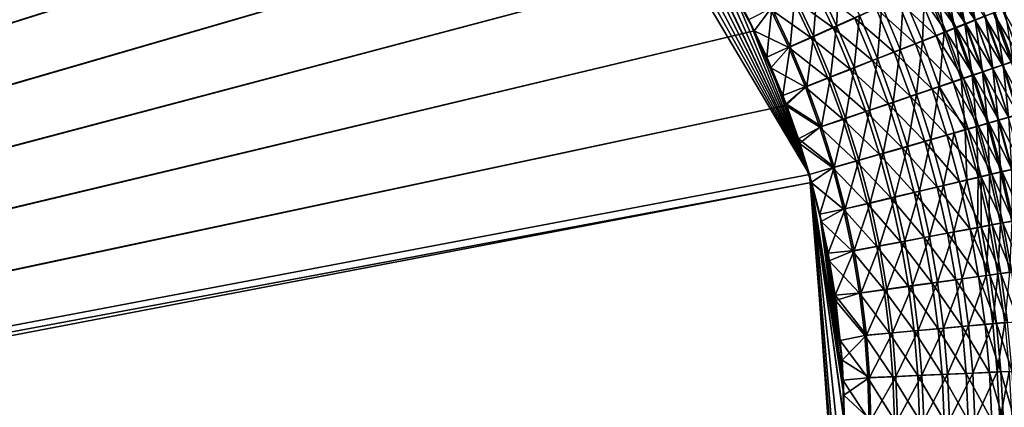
# Model space of a CAD drawing. Header units: metres. Extents: x -901 to 901, y -486 to 401.
# Tile 295 of 362: x 432 to 588, y 91 to 152. Entities that reach past the tile are written whole.
import ezdxf

# ---------------------------------------------------------------- set-up
doc = ezdxf.new("R2010")
doc.units = ezdxf.units.M

msp = doc.modelspace()

# ---------------------------------------------------------------- linework, layer by layer
at = {"layer": 'top0'}
for points in [[(341.090759, 223.79567, -496.466583), (437.335358, 223.870071, -494.717072), (62.116249, 37.232742, -503.495331)], [(62.116249, 37.232742, -503.495331), (437.335358, 223.870071, -494.717072), (62.849209, 35.558052, -503.495331)], [(437.335358, 223.870071, -494.717072), (520.393921, 188.45813, -493.390167), (62.849209, 35.558052, -503.495331)], [(372.984802, 223.770142, -492.901215), (62.134815, 37.003773, -500.496002), (437.279114, 223.842056, -491.717743)], [(62.134815, 37.003773, -500.496002), (62.270256, 36.741394, -500.496002), (437.279114, 223.842056, -491.717743)], [(437.279114, 223.842056, -491.717743), (62.270256, 36.741394, -500.496002), (443.575165, 223.660156, -491.601166)], [(62.270256, 36.741394, -500.496002), (62.397728, 36.477486, -500.496002), (443.575165, 223.660156, -491.601166)], [(443.575165, 223.660156, -491.601166), (62.397728, 36.477486, -500.496002), (468.505676, 219.215271, -491.167877)], [(62.397728, 36.477486, -500.496002), (62.517357, 36.21207, -500.496002), (468.505676, 219.215271, -491.167877)], [(468.505676, 219.215271, -491.167877), (62.517357, 36.21207, -500.496002), (480.591248, 214.882462, -490.972443)], [(62.517357, 36.21207, -500.496002), (62.629272, 35.945187, -500.496002), (480.591248, 214.882462, -490.972443)], [(480.591248, 214.882462, -490.972443), (62.629272, 35.945187, -500.496002), (497.76944, 206.077408, -490.709351)], [(62.629272, 35.945187, -500.496002), (62.733601, 35.676849, -500.496002), (497.76944, 206.077408, -490.709351)], [(497.76944, 206.077408, -490.709351), (62.733601, 35.676849, -500.496002), (508.340515, 198.850876, -490.555847)], [(62.733601, 35.676849, -500.496002), (62.830471, 35.407097, -500.496002), (508.340515, 198.850876, -490.555847)], [(508.340515, 198.850876, -490.555847), (62.830471, 35.407097, -500.496002), (518.09021, 190.658234, -490.42038)], [(62.830471, 35.407097, -500.496002), (62.92001, 35.135952, -500.496002), (518.09021, 190.658234, -490.42038)], [(518.09021, 190.658234, -490.42038), (62.92001, 35.135952, -500.496002), (526.977783, 181.583008, -490.302704)], [(62.849209, 35.558052, -503.495331), (520.393921, 188.45813, -493.390167), (63.320282, 33.791721, -503.495331)], [(520.393921, 188.45813, -493.390167), (556.825012, 127.259506, -492.974121), (63.320282, 33.791721, -503.495331)], [(520.393921, 188.45813, -493.390167), (524.934204, 183.812775, -493.330139), (556.825012, 127.259506, -492.974121)], [(524.934204, 183.812775, -493.330139), (529.259338, 178.941071, -493.274384), (556.825012, 127.259506, -492.974121)], [(62.92001, 35.135952, -500.496002), (63.002346, 34.863441, -500.496002), (526.977783, 181.583008, -490.302704)], [(526.977783, 181.583008, -490.302704), (63.002346, 34.863441, -500.496002), (534.963257, 171.708542, -490.202545)], [(556.825012, 127.259506, -492.974121), (529.259338, 178.941071, -493.274384), (533.353516, 173.861588, -493.223022)], [(533.353516, 173.861588, -493.223022), (536.754089, 169.235291, -493.181549), (556.825012, 127.259506, -492.974121)], [(63.002346, 34.863441, -500.496002), (63.077606, 34.589596, -500.496002), (534.963257, 171.708542, -490.202545)], [(534.963257, 171.708542, -490.202545), (63.077606, 34.589596, -500.496002), (542.006714, 161.118149, -490.119659)], [(536.754089, 169.235291, -493.181549), (537.210266, 168.582886, -493.176056), (556.825012, 127.259506, -492.974121)], [(556.825012, 127.259506, -492.974121), (537.210266, 168.582886, -493.176056), (540.887451, 163.010437, -493.132782)], [(540.887451, 163.010437, -493.132782), (544.293823, 157.267899, -493.094208), (556.825012, 127.259506, -492.974121)], [(63.077606, 34.589596, -500.496002), (63.14592, 34.314438, -500.496002), (542.006714, 161.118149, -490.119659)], [(542.006714, 161.118149, -490.119659), (63.14592, 34.314438, -500.496002), (548.068054, 149.895493, -490.053741)], [(548.068054, 149.895493, -490.053741), (545.162659, 155.580505, -490.084595), (542.006714, 161.118149, -490.119659)], [(561.109558, 150.697968, -491.602295), (558.062195, 157.151306, -491.630127), (561.585754, 158.935364, -490.633514)], [(564.708679, 152.312119, -490.607239), (561.109558, 150.697968, -491.602295), (561.585754, 158.935364, -490.633514)], [(581.37207, 151.000626, -484.123505), (578.276001, 158.408752, -484.152191), (579.850159, 159.117508, -483.081055)], [(579.86615, 159.048416, -479.485138), (578.39801, 158.38797, -480.5578), (582.987244, 151.570801, -479.456024)], [(582.9776, 151.633759, -483.052094), (579.850159, 159.117508, -483.081055), (581.391724, 159.81192, -481.954468)], [(582.9776, 151.633759, -483.052094), (581.37207, 151.000626, -484.123505), (579.850159, 159.117508, -483.081055)], [(584.451538, 152.14801, -478.331451), (579.86615, 159.048416, -479.485138), (582.987244, 151.570801, -479.456024)], [(584.549927, 152.254074, -481.925262), (582.9776, 151.633759, -483.052094), (581.391724, 159.81192, -481.954468)], [(544.293823, 157.267899, -493.094208), (547.262329, 151.688629, -493.062073), (556.825012, 127.259506, -492.974121)], [(554.48822, 155.343185, -492.368805), (558.062195, 157.151306, -491.630127), (557.459167, 149.062012, -492.340027)], [(558.062195, 157.151306, -491.630127), (561.109558, 150.697968, -491.602295), (557.459167, 149.062012, -492.340027)], [(573.813599, 156.32753, -483.454742), (578.401917, 149.764862, -482.515289), (575.370239, 157.026825, -482.54361)], [(578.067871, 149.698425, -486.095459), (575.036316, 156.951111, -486.123627), (576.670837, 157.686371, -485.166687)], [(579.960999, 150.378632, -481.549103), (576.898926, 157.713882, -481.577667), (575.370239, 157.026825, -482.54361)], [(575.370239, 157.026825, -482.54361), (578.401917, 149.764862, -482.515289), (579.960999, 150.378632, -481.549103)], [(579.734924, 150.355286, -485.138275), (576.670837, 157.686371, -485.166687), (578.276001, 158.408752, -484.152191)], [(579.734924, 150.355286, -485.138275), (578.067871, 149.698425, -486.095459), (576.670837, 157.686371, -485.166687)], [(578.39801, 158.38797, -480.5578), (576.898926, 157.713882, -481.577667), (581.489929, 150.980804, -480.528961)], [(581.489929, 150.980804, -480.528961), (576.898926, 157.713882, -481.577667), (579.960999, 150.378632, -481.549103)], [(581.37207, 151.000626, -484.123505), (579.734924, 150.355286, -485.138275), (578.276001, 158.408752, -484.152191)], [(582.987244, 151.570801, -479.456024), (578.39801, 158.38797, -480.5578), (581.489929, 150.980804, -480.528961)], [(545.162659, 155.580505, -490.084595), (548.068054, 149.895493, -490.053741), (550.682861, 153.347855, -489.857574)], [(560.550476, 150.380188, -488.671173), (557.521423, 156.801529, -488.698975), (554.117615, 155.081833, -489.402283)], [(560.550476, 150.380188, -488.671173), (563.978088, 151.915405, -487.723755), (557.521423, 156.801529, -488.698975)], [(576.814392, 149.140121, -483.426697), (573.813599, 156.32753, -483.454742), (570.623047, 154.895096, -485.109222)], [(574.651001, 148.352905, -487.833679), (571.686096, 155.445023, -487.861267), (575.036316, 156.951111, -486.123627)], [(578.401917, 149.764862, -482.515289), (573.813599, 156.32753, -483.454742), (576.814392, 149.140121, -483.426697)], [(578.067871, 149.698425, -486.095459), (574.651001, 148.352905, -487.833679), (575.036316, 156.951111, -486.123627)], [(557.074097, 148.824234, -489.373566), (554.117615, 155.081833, -489.402283), (550.682861, 153.347855, -489.857574)], [(553.775757, 147.41246, -492.817841), (550.881714, 153.52005, -492.846985), (554.48822, 155.343185, -492.368805)], [(557.459167, 149.062012, -492.340027), (553.775757, 147.41246, -492.817841), (554.48822, 155.343185, -492.368805)], [(557.074097, 148.824234, -489.373566), (560.550476, 150.380188, -488.671173), (554.117615, 155.081833, -489.402283)], [(573.560425, 147.860397, -485.081726), (570.623047, 154.895096, -485.109222), (567.340149, 153.422424, -486.534424)], [(568.238953, 153.896637, -489.358154), (571.686096, 155.445023, -487.861267), (571.135376, 146.969543, -489.331085)], [(573.560425, 147.860397, -485.081726), (576.814392, 149.140121, -483.426697), (570.623047, 154.895096, -485.109222)], [(571.686096, 155.445023, -487.861267), (574.651001, 148.352905, -487.833679), (571.135376, 146.969543, -489.331085)], [(550.079224, 145.752563, -493.033142), (547.262329, 151.688629, -493.062073), (550.881714, 153.52005, -492.846985)], [(550.682861, 153.347855, -489.857574), (548.068054, 149.895493, -490.053741), (553.566162, 147.255356, -489.828522)], [(553.775757, 147.41246, -492.817841), (550.079224, 145.752563, -493.033142), (550.881714, 153.52005, -492.846985)], [(553.566162, 147.255356, -489.828522), (557.074097, 148.824234, -489.373566), (550.682861, 153.347855, -489.857574)], [(570.212463, 146.544693, -486.507507), (567.340149, 153.422424, -486.534424), (563.978088, 151.915405, -487.723755)], [(564.708679, 152.312119, -490.607239), (568.238953, 153.896637, -489.358154), (567.534973, 145.553833, -490.58075)], [(570.212463, 146.544693, -486.507507), (573.560425, 147.860397, -485.081726), (567.340149, 153.422424, -486.534424)], [(568.238953, 153.896637, -489.358154), (571.135376, 146.969543, -489.331085), (567.534973, 145.553833, -490.58075)], [(585.881226, 152.711884, -477.156464), (584.451538, 152.14801, -478.331451), (588.731873, 144.963013, -477.105286)], [(587.383057, 144.562332, -481.878052), (584.549927, 152.254074, -481.925262), (586.087463, 152.860977, -480.744171)], [(590.150452, 145.446091, -475.878326), (587.274841, 153.261826, -475.93219), (585.881226, 152.711884, -477.156464)], [(588.731873, 144.963013, -477.105286), (590.150452, 145.446091, -475.878326), (585.881226, 152.711884, -477.156464)], [(588.948364, 145.09552, -480.694305), (586.087463, 152.860977, -480.744171), (587.588806, 153.453842, -479.510132)], [(588.948364, 145.09552, -480.694305), (587.383057, 144.562332, -481.878052), (586.087463, 152.860977, -480.744171)], [(588.631042, 153.797256, -474.659851), (587.274841, 153.261826, -475.93219), (591.530762, 145.916397, -474.60318)], [(587.274841, 153.261826, -475.93219), (590.150452, 145.446091, -475.878326), (591.530762, 145.916397, -474.60318)], [(556.825012, 127.259506, -492.974121), (547.262329, 151.688629, -493.062073), (550.079224, 145.752563, -493.033142)], [(566.783813, 145.198212, -487.697388), (563.978088, 151.915405, -487.723755), (560.550476, 150.380188, -488.671173)], [(563.864502, 144.111572, -491.576355), (561.109558, 150.697968, -491.602295), (564.708679, 152.312119, -490.607239)], [(567.534973, 145.553833, -490.58075), (563.864502, 144.111572, -491.576355), (564.708679, 152.312119, -490.607239)], [(566.783813, 145.198212, -487.697388), (570.212463, 146.544693, -486.507507), (563.978088, 151.915405, -487.723755)], [(582.480835, 142.893875, -485.09845), (579.734924, 150.355286, -485.138275), (581.37207, 151.000626, -484.123505)], [(584.261597, 143.442169, -480.485413), (581.489929, 150.980804, -480.528961), (579.960999, 150.378632, -481.549103)], [(584.147705, 143.460968, -484.081329), (581.37207, 151.000626, -484.123505), (582.9776, 151.633759, -483.052094)], [(584.147705, 143.460968, -484.081329), (582.480835, 142.893875, -485.09845), (581.37207, 151.000626, -484.123505)], [(581.489929, 150.980804, -480.528961), (585.78595, 143.960541, -479.410034), (582.987244, 151.570801, -479.456024)], [(585.78595, 143.960541, -479.410034), (581.489929, 150.980804, -480.528961), (584.261597, 143.442169, -480.485413)], [(585.782288, 144.017288, -483.007446), (582.9776, 151.633759, -483.052094), (584.549927, 152.254074, -481.925262)], [(585.782288, 144.017288, -483.007446), (584.147705, 143.460968, -484.081329), (582.9776, 151.633759, -483.052094)], [(582.987244, 151.570801, -479.456024), (587.27655, 144.467667, -478.282928), (584.451538, 152.14801, -478.331451)], [(585.78595, 143.960541, -479.410034), (587.27655, 144.467667, -478.282928), (582.987244, 151.570801, -479.456024)], [(584.451538, 152.14801, -478.331451), (587.27655, 144.467667, -478.282928), (588.731873, 144.963013, -477.105286)], [(587.383057, 144.562332, -481.878052), (585.782288, 144.017288, -483.007446), (584.549927, 152.254074, -481.925262)], [(63.14592, 34.314438, -500.496002), (63.207417, 34.038002, -500.496002), (548.068054, 149.895493, -490.053741)], [(548.068054, 149.895493, -490.053741), (63.207417, 34.038002, -500.496002), (553.106445, 138.14418, -490.004761)], [(548.068054, 149.895493, -490.053741), (550.717773, 144.077728, -490.02713), (553.566162, 147.255356, -489.828522)], [(553.106445, 138.14418, -490.004761), (550.717773, 144.077728, -490.02713), (548.068054, 149.895493, -490.053741)], [(563.288391, 143.826477, -488.645355), (560.550476, 150.380188, -488.671173), (557.074097, 148.824234, -489.373566)], [(557.459167, 149.062012, -492.340027), (561.109558, 150.697968, -491.602295), (560.141785, 142.649765, -492.314606)], [(561.109558, 150.697968, -491.602295), (563.864502, 144.111572, -491.576355), (560.141785, 142.649765, -492.314606)], [(563.288391, 143.826477, -488.645355), (566.783813, 145.198212, -487.697388), (560.550476, 150.380188, -488.671173)], [(577.304199, 141.134048, -487.800262), (574.651001, 148.352905, -487.833679), (578.067871, 149.698425, -486.095459)], [(581.117676, 142.373672, -482.47641), (578.401917, 149.764862, -482.515289), (576.814392, 149.140121, -483.426697)], [(580.783447, 142.31662, -486.057892), (577.304199, 141.134048, -487.800262), (578.067871, 149.698425, -486.095459)], [(580.783447, 142.31662, -486.057892), (578.067871, 149.698425, -486.095459), (579.734924, 150.355286, -485.138275)], [(578.401917, 149.764862, -482.515289), (582.705017, 142.91304, -481.507935), (579.960999, 150.378632, -481.549103)], [(582.705017, 142.91304, -481.507935), (578.401917, 149.764862, -482.515289), (581.117676, 142.373672, -482.47641)], [(582.480835, 142.893875, -485.09845), (580.783447, 142.31662, -486.057892), (579.734924, 150.355286, -485.138275)], [(579.960999, 150.378632, -481.549103), (582.705017, 142.91304, -481.507935), (584.261597, 143.442169, -480.485413)], [(559.743225, 142.436157, -489.348297), (557.074097, 148.824234, -489.373566), (553.566162, 147.255356, -489.828522)], [(556.385498, 141.175735, -492.792969), (553.775757, 147.41246, -492.817841), (557.459167, 149.062012, -492.340027)], [(560.141785, 142.649765, -492.314606), (556.385498, 141.175735, -492.792969), (557.459167, 149.062012, -492.340027)], [(559.743225, 142.436157, -489.348297), (563.288391, 143.826477, -488.645355), (557.074097, 148.824234, -489.373566)], [(576.18811, 140.699921, -485.048981), (573.560425, 147.860397, -485.081726), (570.212463, 146.544693, -486.507507)], [(571.135376, 146.969543, -489.331085), (574.651001, 148.352905, -487.833679), (573.724243, 139.918091, -489.301361)], [(579.501282, 141.824661, -483.389954), (576.814392, 149.140121, -483.426697), (573.560425, 147.860397, -485.081726)], [(576.18811, 140.699921, -485.048981), (579.501282, 141.824661, -483.389954), (573.560425, 147.860397, -485.081726)], [(574.651001, 148.352905, -487.833679), (577.304199, 141.134048, -487.800262), (573.724243, 139.918091, -489.301361)], [(581.117676, 142.373672, -482.47641), (576.814392, 149.140121, -483.426697), (579.501282, 141.824661, -483.389954)], [(552.61438, 139.695343, -493.00885), (550.079224, 145.752563, -493.033142), (553.775757, 147.41246, -492.817841)], [(553.566162, 147.255356, -489.828522), (550.717773, 144.077728, -490.02713), (556.166077, 141.03421, -489.803772)], [(556.385498, 141.175735, -492.792969), (552.61438, 139.695343, -493.00885), (553.775757, 147.41246, -492.817841)], [(556.166077, 141.03421, -489.803772), (559.743225, 142.436157, -489.348297), (553.566162, 147.255356, -489.828522)], [(572.778992, 139.543411, -486.478271), (570.212463, 146.544693, -486.507507), (566.783813, 145.198212, -487.697388)], [(567.534973, 145.553833, -490.58075), (571.135376, 146.969543, -489.331085), (570.057739, 138.673553, -490.554138)], [(571.135376, 146.969543, -489.331085), (573.724243, 139.918091, -489.301361), (570.057739, 138.673553, -490.554138)], [(572.778992, 139.543411, -486.478271), (576.18811, 140.699921, -485.048981), (570.212463, 146.544693, -486.507507)], [(550.079224, 145.752563, -493.033142), (552.61438, 139.695343, -493.00885), (556.825012, 127.259506, -492.974121)], [(569.287537, 138.359741, -487.671143), (566.783813, 145.198212, -487.697388), (563.288391, 143.826477, -488.645355)], [(566.319885, 137.405563, -491.552338), (563.864502, 144.111572, -491.576355), (567.534973, 145.553833, -490.58075)], [(570.057739, 138.673553, -490.554138), (566.319885, 137.405563, -491.552338), (567.534973, 145.553833, -490.58075)], [(569.287537, 138.359741, -487.671143), (572.778992, 139.543411, -486.478271), (566.783813, 145.198212, -487.697388)], [(588.731873, 144.963013, -477.105286), (587.27655, 144.467667, -478.282928), (591.25116, 137.0952, -477.032837)], [(589.88678, 136.752487, -481.813049), (587.383057, 144.562332, -481.878052), (588.948364, 145.09552, -480.694305)], [(550.717773, 144.077728, -490.02713), (553.106445, 138.14418, -490.004761), (556.166077, 141.03421, -489.803772)], [(565.728027, 137.153748, -488.621613), (563.288391, 143.826477, -488.645355), (559.743225, 142.436157, -489.348297)], [(560.141785, 142.649765, -492.314606), (563.864502, 144.111572, -491.576355), (562.528748, 136.12027, -492.292633)], [(563.864502, 144.111572, -491.576355), (566.319885, 137.405563, -491.552338), (562.528748, 136.12027, -492.292633)], [(565.728027, 137.153748, -488.621613), (569.287537, 138.359741, -487.671143), (563.288391, 143.826477, -488.645355)], [(584.904175, 135.317749, -485.047394), (582.480835, 142.893875, -485.09845), (584.147705, 143.460968, -484.081329)], [(582.705017, 142.91304, -481.507935), (586.70874, 135.78772, -480.427399), (584.261597, 143.442169, -480.485413)], [(586.598572, 135.80545, -484.025848), (584.147705, 143.460968, -484.081329), (585.782288, 144.017288, -483.007446)], [(586.598572, 135.80545, -484.025848), (584.904175, 135.317749, -485.047394), (584.147705, 143.460968, -484.081329)], [(588.257874, 136.233429, -479.347351), (585.78595, 143.960541, -479.410034), (584.261597, 143.442169, -480.485413)], [(584.261597, 143.442169, -480.485413), (586.70874, 135.78772, -480.427399), (588.257874, 136.233429, -479.347351)], [(588.259949, 136.283859, -482.947327), (585.782288, 144.017288, -483.007446), (587.383057, 144.562332, -481.878052)], [(588.259949, 136.283859, -482.947327), (586.598572, 135.80545, -484.025848), (585.782288, 144.017288, -483.007446)], [(589.772522, 136.669403, -478.215454), (587.27655, 144.467667, -478.282928), (585.78595, 143.960541, -479.410034)], [(589.772522, 136.669403, -478.215454), (585.78595, 143.960541, -479.410034), (588.257874, 136.233429, -479.347351)], [(587.27655, 144.467667, -478.282928), (589.772522, 136.669403, -478.215454), (591.25116, 137.0952, -477.032837)], [(589.88678, 136.752487, -481.813049), (588.259949, 136.283859, -482.947327), (587.383057, 144.562332, -481.878052)], [(562.117859, 135.931305, -489.326477), (559.743225, 142.436157, -489.348297), (556.166077, 141.03421, -489.803772)], [(558.70343, 134.824112, -492.7724), (556.385498, 141.175735, -492.792969), (560.141785, 142.649765, -492.314606)], [(562.528748, 136.12027, -492.292633), (558.70343, 134.824112, -492.7724), (560.141785, 142.649765, -492.314606)], [(562.117859, 135.931305, -489.326477), (565.728027, 137.153748, -488.621613), (559.743225, 142.436157, -489.348297)], [(581.870178, 134.396622, -483.344635), (579.501282, 141.824661, -483.389954), (576.18811, 140.699921, -485.048981)], [(581.423828, 134.316467, -486.915955), (577.304199, 141.134048, -487.800262), (580.783447, 142.31662, -486.057892)], [(583.513245, 134.868851, -482.427032), (581.117676, 142.373672, -482.47641), (579.501282, 141.824661, -483.389954)], [(581.870178, 134.396622, -483.344635), (583.513245, 134.868851, -482.427032), (579.501282, 141.824661, -483.389954)], [(583.17865, 134.821243, -486.011078), (580.783447, 142.31662, -486.057892), (582.480835, 142.893875, -485.09845)], [(583.17865, 134.821243, -486.011078), (581.423828, 134.316467, -486.915955), (580.783447, 142.31662, -486.057892)], [(585.126709, 135.332703, -481.454315), (582.705017, 142.91304, -481.507935), (581.117676, 142.373672, -482.47641)], [(585.126709, 135.332703, -481.454315), (581.117676, 142.373672, -482.47641), (583.513245, 134.868851, -482.427032)], [(584.904175, 135.317749, -485.047394), (583.17865, 134.821243, -486.011078), (582.480835, 142.893875, -485.09845)], [(585.126709, 135.332703, -481.454315), (586.70874, 135.78772, -480.427399), (582.705017, 142.91304, -481.507935)], [(553.127808, 138.363708, -493.004181), (552.61438, 139.695343, -493.00885), (556.385498, 141.175735, -492.792969)], [(556.166077, 141.03421, -489.803772), (553.106445, 138.14418, -490.004761), (558.475098, 134.698517, -489.783295)], [(558.70343, 134.824112, -492.7724), (553.127808, 138.363708, -493.004181), (556.385498, 141.175735, -492.792969)], [(558.475098, 134.698517, -489.783295), (562.117859, 135.931305, -489.326477), (556.166077, 141.03421, -489.803772)], [(573.724243, 139.918091, -489.301361), (572.272949, 131.686691, -490.527527), (570.057739, 138.673553, -490.554138)], [(576.001343, 132.75769, -489.269043), (572.272949, 131.686691, -490.527527), (573.724243, 139.918091, -489.301361)], [(578.501831, 133.429047, -485.011047), (576.18811, 140.699921, -485.048981), (572.778992, 139.543411, -486.478271)], [(577.304199, 141.134048, -487.800262), (576.001343, 132.75769, -489.269043), (573.724243, 139.918091, -489.301361)], [(579.641418, 133.80394, -487.761169), (576.001343, 132.75769, -489.269043), (577.304199, 141.134048, -487.800262)], [(578.501831, 133.429047, -485.011047), (581.870178, 134.396622, -483.344635), (576.18811, 140.699921, -485.048981)], [(581.423828, 134.316467, -486.915955), (579.641418, 133.80394, -487.761169), (577.304199, 141.134048, -487.800262)], [(552.61438, 139.695343, -493.00885), (553.127808, 138.363708, -493.004181), (556.825012, 127.259506, -492.974121)], [(558.70343, 134.824112, -492.7724), (555.091614, 132.850082, -492.987305), (553.127808, 138.363708, -493.004181)], [(556.825012, 127.259506, -492.974121), (553.127808, 138.363708, -493.004181), (555.091614, 132.850082, -492.987305)], [(571.485229, 131.415329, -487.645111), (569.287537, 138.359741, -487.671143), (565.728027, 137.153748, -488.621613)], [(570.057739, 138.673553, -490.554138), (568.471619, 130.595322, -491.530334), (566.319885, 137.405563, -491.552338)], [(572.272949, 131.686691, -490.527527), (568.471619, 130.595322, -491.530334), (570.057739, 138.673553, -490.554138)], [(575.035583, 132.43396, -486.446777), (572.778992, 139.543411, -486.478271), (569.287537, 138.359741, -487.671143)], [(571.485229, 131.415329, -487.645111), (575.035583, 132.43396, -486.446777), (569.287537, 138.359741, -487.671143)], [(575.035583, 132.43396, -486.446777), (578.501831, 133.429047, -485.011047), (572.778992, 139.543411, -486.478271)], [(63.207417, 34.038002, -500.496002), (63.258526, 33.780186, -500.496002), (553.106445, 138.14418, -490.004761)], [(553.106445, 138.14418, -490.004761), (63.258526, 33.780186, -500.496002), (557.079407, 125.99765, -489.9729)], [(553.106445, 138.14418, -490.004761), (555.22876, 132.111816, -489.986664), (558.475098, 134.698517, -489.783295)], [(557.079407, 125.99765, -489.9729), (555.22876, 132.111816, -489.986664), (553.106445, 138.14418, -490.004761)], [(567.865417, 130.377335, -488.599976), (565.728027, 137.153748, -488.621613), (562.117859, 135.931305, -489.326477)], [(566.319885, 137.405563, -491.552338), (564.615967, 129.488907, -492.274109), (562.528748, 136.12027, -492.292633)], [(568.471619, 130.595322, -491.530334), (564.615967, 129.488907, -492.274109), (566.319885, 137.405563, -491.552338)], [(567.865417, 130.377335, -488.599976), (571.485229, 131.415329, -487.645111), (565.728027, 137.153748, -488.621613)], [(564.193909, 129.325012, -489.308136), (562.117859, 135.931305, -489.326477), (558.475098, 134.698517, -489.783295)], [(562.528748, 136.12027, -492.292633), (560.725403, 128.372971, -492.756195), (558.70343, 134.824112, -492.7724)], [(564.615967, 129.488907, -492.274109), (560.725403, 128.372971, -492.756195), (562.528748, 136.12027, -492.292633)], [(564.193909, 129.325012, -489.308136), (567.865417, 130.377335, -488.599976), (562.117859, 135.931305, -489.326477)], [(585.250366, 127.229431, -485.954987), (583.17865, 134.821243, -486.011078), (584.904175, 135.317749, -485.047394)], [(587.222717, 127.654953, -481.388306), (585.126709, 135.332703, -481.454315), (583.513245, 134.868851, -482.427032)], [(587.001709, 127.644173, -484.985138), (584.904175, 135.317749, -485.047394), (586.598572, 135.80545, -484.025848)], [(587.001709, 127.644173, -484.985138), (585.250366, 127.229431, -485.954987), (584.904175, 135.317749, -485.047394)], [(588.827942, 128.034912, -480.354858), (586.70874, 135.78772, -480.427399), (585.126709, 135.332703, -481.454315)], [(587.222717, 127.654953, -481.388306), (588.827942, 128.034912, -480.354858), (585.126709, 135.332703, -481.454315)], [(588.721252, 128.051498, -483.957062), (586.598572, 135.80545, -484.025848), (588.259949, 136.283859, -482.947327)], [(588.721252, 128.051498, -483.957062), (587.001709, 127.644173, -484.985138), (586.598572, 135.80545, -484.025848)], [(586.70874, 135.78772, -480.427399), (590.399597, 128.407028, -479.268036), (588.257874, 136.233429, -479.347351)], [(586.70874, 135.78772, -480.427399), (588.827942, 128.034912, -480.354858), (590.399597, 128.407028, -479.268036)], [(560.725403, 128.372971, -492.756195), (555.091614, 132.850082, -492.987305), (558.70343, 134.824112, -492.7724)], [(558.475098, 134.698517, -489.783295), (555.22876, 132.111816, -489.986664), (560.489136, 128.263641, -489.767181)], [(560.489136, 128.263641, -489.767181), (564.193909, 129.325012, -489.308136), (558.475098, 134.698517, -489.783295)], [(577.963623, 125.505028, -489.234131), (576.001343, 132.75769, -489.269043), (579.641418, 133.80394, -487.761169)], [(581.659546, 126.37944, -487.716431), (577.963623, 125.505028, -489.234131), (579.641418, 133.80394, -487.761169)], [(583.917725, 126.873062, -483.290741), (581.870178, 134.396622, -483.344635), (578.501831, 133.429047, -485.011047)], [(581.659546, 126.37944, -487.716431), (579.641418, 133.80394, -487.761169), (581.423828, 134.316467, -486.915955)], [(583.469055, 126.807709, -486.865723), (581.423828, 134.316467, -486.915955), (583.17865, 134.821243, -486.011078)], [(583.469055, 126.807709, -486.865723), (581.659546, 126.37944, -487.716431), (581.423828, 134.316467, -486.915955)], [(585.585388, 127.267532, -482.367249), (583.513245, 134.868851, -482.427032), (581.870178, 134.396622, -483.344635)], [(583.917725, 126.873062, -483.290741), (585.585388, 127.267532, -482.367249), (581.870178, 134.396622, -483.344635)], [(585.250366, 127.229431, -485.954987), (583.469055, 126.807709, -486.865723), (583.17865, 134.821243, -486.011078)], [(583.513245, 134.868851, -482.427032), (585.585388, 127.267532, -482.367249), (587.222717, 127.654953, -481.388306)], [(560.725403, 128.372971, -492.756195), (556.825012, 127.259506, -492.974121), (555.091614, 132.850082, -492.987305)], [(576.979126, 125.232964, -486.413086), (575.035583, 132.43396, -486.446777), (571.485229, 131.415329, -487.645111)], [(574.17749, 124.609695, -490.500916), (572.272949, 131.686691, -490.527527), (576.001343, 132.75769, -489.269043)], [(577.963623, 125.505028, -489.234131), (574.17749, 124.609695, -490.500916), (576.001343, 132.75769, -489.269043)], [(580.498474, 126.064629, -484.967926), (578.501831, 133.429047, -485.011047), (575.035583, 132.43396, -486.446777)], [(576.979126, 125.232964, -486.413086), (580.498474, 126.064629, -484.967926), (575.035583, 132.43396, -486.446777)], [(580.498474, 126.064629, -484.967926), (583.917725, 126.873062, -483.290741), (578.501831, 133.429047, -485.011047)], [(555.22876, 132.111816, -489.986664), (557.079407, 125.99765, -489.9729), (560.489136, 128.263641, -489.767181)], [(566.400696, 122.771767, -492.259033), (564.615967, 129.488907, -492.274109), (568.471619, 130.595322, -491.530334)], [(570.316833, 123.697121, -491.510376), (566.400696, 122.771767, -492.259033), (568.471619, 130.595322, -491.530334)], [(573.373901, 124.381401, -487.619293), (571.485229, 131.415329, -487.645111), (567.865417, 130.377335, -488.599976)], [(570.316833, 123.697121, -491.510376), (568.471619, 130.595322, -491.530334), (572.272949, 131.686691, -490.527527)], [(574.17749, 124.609695, -490.500916), (570.316833, 123.697121, -491.510376), (572.272949, 131.686691, -490.527527)], [(573.373901, 124.381401, -487.619293), (576.979126, 125.232964, -486.413086), (571.485229, 131.415329, -487.645111)], [(565.968628, 122.633331, -489.293335), (564.193909, 129.325012, -489.308136), (560.489136, 128.263641, -489.767181)], [(562.448914, 121.838264, -492.744293), (560.725403, 128.372971, -492.756195), (564.615967, 129.488907, -492.274109)], [(566.400696, 122.771767, -492.259033), (562.448914, 121.838264, -492.744293), (564.615967, 129.488907, -492.274109)], [(569.697693, 123.513443, -488.580475), (567.865417, 130.377335, -488.599976), (564.193909, 129.325012, -489.308136)], [(565.968628, 122.633331, -489.293335), (569.697693, 123.513443, -488.580475), (564.193909, 129.325012, -489.308136)], [(569.697693, 123.513443, -488.580475), (573.373901, 124.381401, -487.619293), (567.865417, 130.377335, -488.599976)], [(558.471985, 120.990623, -492.963776), (556.825012, 127.259506, -492.974121), (560.725403, 128.372971, -492.756195)], [(560.489136, 128.263641, -489.767181), (557.079407, 125.99765, -489.9729), (562.205688, 121.745476, -489.755402)], [(562.448914, 121.838264, -492.744293), (558.471985, 120.990623, -492.963776), (560.725403, 128.372971, -492.756195)], [(562.205688, 121.745476, -489.755402), (565.968628, 122.633331, -489.293335), (560.489136, 128.263641, -489.767181)], [(586.995239, 119.558319, -485.889679), (585.250366, 127.229431, -485.954987), (587.001709, 127.644173, -484.985138)], [(585.585388, 127.267532, -482.367249), (588.989624, 119.897064, -481.309906), (587.222717, 127.654953, -481.388306)], [(588.770081, 119.890427, -484.911652), (586.995239, 119.558319, -485.889679), (587.001709, 127.644173, -484.985138)], [(588.770081, 119.890427, -484.911652), (587.001709, 127.644173, -484.985138), (588.721252, 128.051498, -483.957062)], [(587.222717, 127.654953, -481.388306), (590.615784, 120.201172, -480.267853), (588.827942, 128.034912, -480.354858)], [(588.989624, 119.897064, -481.309906), (590.615784, 120.201172, -480.267853), (587.222717, 127.654953, -481.388306)], [(63.258526, 33.780186, -500.496002), (63.577065, 31.580099, -500.493591), (557.079407, 125.99765, -489.9729)], [(63.320282, 33.791721, -503.495331), (556.825012, 127.259506, -492.974121), (562.270081, 60.027832, -493.031525)], [(557.079407, 125.99765, -489.9729), (63.577065, 31.580099, -500.493591), (562.204956, 54.371548, -490.038177)], [(556.825012, 127.259506, -492.974121), (562.28949, 88.474983, -492.981537), (562.270081, 60.027832, -493.031525)], [(562.28949, 88.474983, -492.981537), (556.825012, 127.259506, -492.974121), (562.236694, 92.425606, -492.973175)], [(556.825012, 127.259506, -492.974121), (558.471985, 120.990623, -492.963776), (562.236694, 92.425606, -492.973175)], [(557.079407, 125.99765, -489.9729), (558.653137, 119.818657, -489.96347), (562.205688, 121.745476, -489.755402)], [(562.204956, 54.371548, -490.038177), (562.210327, 65.947968, -490.024506), (557.079407, 125.99765, -489.9729)], [(562.210327, 65.947968, -490.024506), (562.218018, 77.659081, -490.005096), (557.079407, 125.99765, -489.9729)], [(557.079407, 125.99765, -489.9729), (562.218018, 77.659081, -490.005096), (562.227051, 88.468025, -489.982208)], [(562.227051, 88.468025, -489.982208), (562.089111, 94.765228, -489.969666), (557.079407, 125.99765, -489.9729)], [(562.089111, 94.765228, -489.969666), (558.653137, 119.818657, -489.96347), (557.079407, 125.99765, -489.9729)], [(582.174866, 118.623451, -484.919708), (580.498474, 126.064629, -484.967926), (576.979126, 125.232964, -486.413086)], [(579.608154, 118.176758, -489.196686), (577.963623, 125.505028, -489.234131), (581.659546, 126.37944, -487.716431)], [(583.355469, 118.877457, -487.666016), (579.608154, 118.176758, -489.196686), (581.659546, 126.37944, -487.716431)], [(583.921448, 118.949768, -484.102783), (583.917725, 126.873062, -483.290741), (580.498474, 126.064629, -484.967926)], [(582.174866, 118.623451, -484.919708), (583.921448, 118.949768, -484.102783), (580.498474, 126.064629, -484.967926)], [(583.355469, 118.877457, -487.666016), (581.659546, 126.37944, -487.716431), (583.469055, 126.807709, -486.865723)], [(585.189697, 119.220543, -486.808105), (583.355469, 118.877457, -487.666016), (583.469055, 126.807709, -486.865723)], [(585.189697, 119.220543, -486.808105), (583.469055, 126.807709, -486.865723), (585.250366, 127.229431, -485.954987)], [(583.917725, 126.873062, -483.290741), (587.330627, 119.586914, -482.297028), (585.585388, 127.267532, -482.367249)], [(583.921448, 118.949768, -484.102783), (585.640686, 119.271034, -483.228271), (583.917725, 126.873062, -483.290741)], [(585.640686, 119.271034, -483.228271), (587.330627, 119.586914, -482.297028), (583.917725, 126.873062, -483.290741)], [(586.995239, 119.558319, -485.889679), (585.189697, 119.220543, -486.808105), (585.250366, 127.229431, -485.954987)], [(587.330627, 119.586914, -482.297028), (588.989624, 119.897064, -481.309906), (585.585388, 127.267532, -482.367249)], [(574.950684, 117.274353, -487.593719), (573.373901, 124.381401, -487.619293), (569.697693, 123.513443, -488.580475)], [(571.852844, 116.727226, -491.492432), (570.316833, 123.697121, -491.510376), (574.17749, 124.609695, -490.500916)], [(575.768616, 117.459023, -490.474335), (571.852844, 116.727226, -491.492432), (574.17749, 124.609695, -490.500916)], [(578.606689, 117.957001, -486.377167), (576.979126, 125.232964, -486.413086), (573.373901, 124.381401, -487.619293)], [(574.950684, 117.274353, -487.593719), (578.606689, 117.957001, -486.377167), (573.373901, 124.381401, -487.619293)], [(575.768616, 117.459023, -490.474335), (574.17749, 124.609695, -490.500916), (577.963623, 125.505028, -489.234131)], [(579.608154, 118.176758, -489.196686), (575.768616, 117.459023, -490.474335), (577.963623, 125.505028, -489.234131)], [(578.606689, 117.957001, -486.377167), (582.174866, 118.623451, -484.919708), (576.979126, 125.232964, -486.413086)], [(571.222107, 116.578331, -488.563141), (569.697693, 123.513443, -488.580475), (565.968628, 122.633331, -489.293335)], [(567.88031, 115.984955, -492.247467), (566.400696, 122.771767, -492.259033), (570.316833, 123.697121, -491.510376)], [(571.852844, 116.727226, -491.492432), (567.88031, 115.984955, -492.247467), (570.316833, 123.697121, -491.510376)], [(571.222107, 116.578331, -488.563141), (574.950684, 117.274353, -487.593719), (569.697693, 123.513443, -488.580475)], [(559.796997, 114.818901, -492.958099), (558.471985, 120.990623, -492.963776), (562.448914, 121.838264, -492.744293)], [(562.205688, 121.745476, -489.755402), (558.653137, 119.818657, -489.96347), (563.622192, 115.159958, -489.748016)], [(563.871399, 115.235939, -492.736786), (559.796997, 114.818901, -492.958099), (562.448914, 121.838264, -492.744293)], [(567.439453, 115.872353, -489.282074), (565.968628, 122.633331, -489.293335), (562.205688, 121.745476, -489.755402)], [(563.622192, 115.159958, -489.748016), (567.439453, 115.872353, -489.282074), (562.205688, 121.745476, -489.755402)], [(563.871399, 115.235939, -492.736786), (562.448914, 121.838264, -492.744293), (566.400696, 122.771767, -492.259033)], [(567.88031, 115.984955, -492.247467), (563.871399, 115.235939, -492.736786), (566.400696, 122.771767, -492.259033)], [(567.439453, 115.872353, -489.282074), (571.222107, 116.578331, -488.563141), (565.968628, 122.633331, -489.293335)], [(562.236694, 92.425606, -492.973175), (558.471985, 120.990623, -492.963776), (561.972778, 97.965874, -492.964294)], [(558.471985, 120.990623, -492.963776), (559.796997, 114.818901, -492.958099), (561.972778, 97.965874, -492.964294)], [(558.653137, 119.818657, -489.96347), (559.94458, 113.591835, -489.958405), (563.622192, 115.159958, -489.748016)], [(562.089111, 94.765228, -489.969666), (561.663208, 101.056061, -489.961517), (558.653137, 119.818657, -489.96347)], [(561.663208, 101.056061, -489.961517), (559.94458, 113.591835, -489.958405), (558.653137, 119.818657, -489.96347)], [(588.409973, 111.825043, -485.815125), (586.995239, 119.558319, -485.889679), (588.770081, 119.890427, -484.911652)], [(590.424072, 112.076355, -481.219116), (588.989624, 119.897064, -481.309906), (587.330627, 119.586914, -482.297028)], [(577.043335, 110.251152, -490.447784), (575.768616, 117.459023, -490.474335), (579.608154, 118.176758, -489.196686)], [(580.931824, 110.789551, -489.156708), (577.043335, 110.251152, -490.447784), (579.608154, 118.176758, -489.196686)], [(583.527893, 111.122353, -484.866333), (582.174866, 118.623451, -484.919708), (578.606689, 117.957001, -486.377167)], [(580.931824, 110.789551, -489.156708), (579.608154, 118.176758, -489.196686), (583.355469, 118.877457, -487.666016)], [(584.725952, 111.314888, -487.609985), (580.931824, 110.789551, -489.156708), (583.355469, 118.877457, -487.666016)], [(585.295837, 111.366898, -484.040894), (583.921448, 118.949768, -484.102783), (582.174866, 118.623451, -484.919708)], [(583.527893, 111.122353, -484.866333), (585.295837, 111.366898, -484.040894), (582.174866, 118.623451, -484.919708)], [(584.725952, 111.314888, -487.609985), (583.355469, 118.877457, -487.666016), (585.189697, 119.220543, -486.808105)], [(587.035767, 111.607582, -483.157288), (585.640686, 119.271034, -483.228271), (583.921448, 118.949768, -484.102783)], [(585.295837, 111.366898, -484.040894), (587.035767, 111.607582, -483.157288), (583.921448, 118.949768, -484.102783)], [(586.582703, 111.571999, -486.743103), (584.725952, 111.314888, -487.609985), (585.189697, 119.220543, -486.808105)], [(586.582703, 111.571999, -486.743103), (585.189697, 119.220543, -486.808105), (586.995239, 119.558319, -485.889679)], [(588.745789, 111.844147, -482.2164), (587.330627, 119.586914, -482.297028), (585.640686, 119.271034, -483.228271)], [(587.035767, 111.607582, -483.157288), (588.745789, 111.844147, -482.2164), (585.640686, 119.271034, -483.228271)], [(588.409973, 111.825043, -485.815125), (586.582703, 111.571999, -486.743103), (586.995239, 119.558319, -485.889679)], [(588.745789, 111.844147, -482.2164), (590.424072, 112.076355, -481.219116), (587.330627, 119.586914, -482.297028)], [(569.052185, 109.144585, -492.239441), (567.88031, 115.984955, -492.247467), (571.852844, 116.727226, -491.492432)], [(573.076782, 109.701927, -491.476532), (569.052185, 109.144585, -492.239441), (571.852844, 116.727226, -491.492432)], [(576.212708, 110.110603, -487.56842), (574.950684, 117.274353, -487.593719), (571.222107, 116.578331, -488.563141)], [(573.076782, 109.701927, -491.476532), (571.852844, 116.727226, -491.492432), (575.768616, 117.459023, -490.474335)], [(577.043335, 110.251152, -490.447784), (573.076782, 109.701927, -491.476532), (575.768616, 117.459023, -490.474335)], [(579.915283, 110.622688, -486.339081), (578.606689, 117.957001, -486.377167), (574.950684, 117.274353, -487.593719)], [(576.212708, 110.110603, -487.56842), (579.915283, 110.622688, -486.339081), (574.950684, 117.274353, -487.593719)], [(579.915283, 110.622688, -486.339081), (583.527893, 111.122353, -484.866333), (578.606689, 117.957001, -486.377167)], [(560.899475, 108.205521, -492.956787), (559.796997, 114.818901, -492.958099), (563.871399, 115.235939, -492.736786)], [(563.622192, 115.159958, -489.748016), (559.94458, 113.591835, -489.958405), (564.736084, 108.523003, -489.745026)], [(564.990417, 108.581947, -492.733704), (560.899475, 108.205521, -492.956787), (563.871399, 115.235939, -492.736786)], [(568.603699, 109.058136, -489.274384), (567.439453, 115.872353, -489.282074), (563.622192, 115.159958, -489.748016)], [(564.736084, 108.523003, -489.745026), (568.603699, 109.058136, -489.274384), (563.622192, 115.159958, -489.748016)], [(564.990417, 108.581947, -492.733704), (563.871399, 115.235939, -492.736786), (567.88031, 115.984955, -492.247467)], [(569.052185, 109.144585, -492.239441), (564.990417, 108.581947, -492.733704), (567.88031, 115.984955, -492.247467)], [(572.435852, 109.588226, -488.548004), (571.222107, 116.578331, -488.563141), (567.439453, 115.872353, -489.282074)], [(568.603699, 109.058136, -489.274384), (572.435852, 109.588226, -488.548004), (567.439453, 115.872353, -489.282074)], [(572.435852, 109.588226, -488.548004), (576.212708, 110.110603, -487.56842), (571.222107, 116.578331, -488.563141)], [(561.972778, 97.965874, -492.964294), (559.796997, 114.818901, -492.958099), (560.899475, 108.205521, -492.956787)], [(559.94458, 113.591835, -489.958405), (560.948608, 107.333855, -489.957764), (564.736084, 108.523003, -489.745026)], [(561.663208, 101.056061, -489.961517), (560.948608, 107.333855, -489.957764), (559.94458, 113.591835, -489.958405)], [(580.901794, 103.246628, -486.298828), (579.915283, 110.622688, -486.339081), (576.212708, 110.110603, -487.56842)], [(577.998779, 103.002541, -490.421295), (577.043335, 110.251152, -490.447784), (580.931824, 110.789551, -489.156708)], [(581.931702, 103.360077, -489.114227), (577.998779, 103.002541, -490.421295), (580.931824, 110.789551, -489.156708)], [(584.554443, 103.57814, -484.807861), (583.527893, 111.122353, -484.866333), (579.915283, 110.622688, -486.339081)], [(580.901794, 103.246628, -486.298828), (584.554443, 103.57814, -484.807861), (579.915283, 110.622688, -486.339081)], [(581.931702, 103.360077, -489.114227), (580.931824, 110.789551, -489.156708), (584.725952, 111.314888, -487.609985)], [(585.767822, 103.708626, -487.54834), (581.931702, 103.360077, -489.114227), (584.725952, 111.314888, -487.609985)], [(586.341492, 103.740273, -483.972229), (585.295837, 111.366898, -484.040894), (583.527893, 111.122353, -484.866333)], [(584.554443, 103.57814, -484.807861), (586.341492, 103.740273, -483.972229), (583.527893, 111.122353, -484.866333)], [(585.767822, 103.708626, -487.54834), (584.725952, 111.314888, -487.609985), (586.582703, 111.571999, -486.743103)], [(588.099792, 103.899757, -483.077789), (587.035767, 111.607582, -483.157288), (585.295837, 111.366898, -484.040894)], [(586.341492, 103.740273, -483.972229), (588.099792, 103.899757, -483.077789), (585.295837, 111.366898, -484.040894)], [(587.644653, 103.879082, -486.670746), (585.767822, 103.708626, -487.54834), (586.582703, 111.571999, -486.743103)], [(587.644653, 103.879082, -486.670746), (586.582703, 111.571999, -486.743103), (588.409973, 111.825043, -485.815125)], [(589.827515, 104.056427, -482.125366), (588.745789, 111.844147, -482.2164), (587.035767, 111.607582, -483.157288)], [(588.099792, 103.899757, -483.077789), (589.827515, 104.056427, -482.125366), (587.035767, 111.607582, -483.157288)], [(569.458679, 102.206757, -489.270294), (568.603699, 109.058136, -489.274384), (564.736084, 108.523003, -489.745026)], [(565.803345, 101.892227, -492.735016), (564.990417, 108.581947, -492.733704), (569.052185, 109.144585, -492.239441)], [(569.913696, 102.266769, -492.234924), (565.803345, 101.892227, -492.735016), (569.052185, 109.144585, -492.239441)], [(573.336121, 102.559364, -488.535065), (572.435852, 109.588226, -488.548004), (568.603699, 109.058136, -489.274384)], [(569.458679, 102.206757, -489.270294), (573.336121, 102.559364, -488.535065), (568.603699, 109.058136, -489.274384)], [(569.913696, 102.266769, -492.234924), (569.052185, 109.144585, -492.239441), (573.076782, 109.701927, -491.476532)], [(573.985962, 102.637505, -491.462769), (569.913696, 102.266769, -492.234924), (573.076782, 109.701927, -491.476532)], [(577.156982, 102.906563, -487.543427), (576.212708, 110.110603, -487.56842), (572.435852, 109.588226, -488.548004)], [(573.336121, 102.559364, -488.535065), (577.156982, 102.906563, -487.543427), (572.435852, 109.588226, -488.548004)], [(573.985962, 102.637505, -491.462769), (573.076782, 109.701927, -491.476532), (577.043335, 110.251152, -490.447784)], [(577.998779, 103.002541, -490.421295), (573.985962, 102.637505, -491.462769), (577.043335, 110.251152, -490.447784)], [(577.156982, 102.906563, -487.543427), (580.901794, 103.246628, -486.298828), (576.212708, 110.110603, -487.56842)], [(560.899475, 108.205521, -492.956787), (564.990417, 108.581947, -492.733704), (565.803345, 101.892227, -492.735016)], [(561.972778, 97.965874, -492.964294), (560.899475, 108.205521, -492.956787), (565.803345, 101.892227, -492.735016)], [(564.736084, 108.523003, -489.745026), (560.948608, 107.333855, -489.957764), (565.544922, 101.850533, -489.74646)], [(560.948608, 107.333855, -489.957764), (561.663208, 101.056061, -489.961517), (565.544922, 101.850533, -489.74646)], [(565.544922, 101.850533, -489.74646), (569.458679, 102.206757, -489.270294), (564.736084, 108.523003, -489.745026)], [(570.462097, 95.367599, -492.233978), (569.913696, 102.266769, -492.234924), (573.985962, 102.637505, -491.462769)], [(574.577515, 95.550224, -491.45108), (570.462097, 95.367599, -492.233978), (573.985962, 102.637505, -491.462769)], [(577.780701, 95.67865, -487.518707), (577.156982, 102.906563, -487.543427), (573.336121, 102.559364, -488.535065)], [(574.577515, 95.550224, -491.45108), (573.985962, 102.637505, -491.462769), (577.998779, 103.002541, -490.421295)], [(578.632019, 95.72966, -490.394928), (574.577515, 95.550224, -491.45108), (577.998779, 103.002541, -490.421295)], [(581.563232, 95.845436, -486.256439), (580.901794, 103.246628, -486.298828), (577.156982, 102.906563, -487.543427)], [(577.780701, 95.67865, -487.518707), (581.563232, 95.845436, -486.256439), (577.156982, 102.906563, -487.543427)], [(578.632019, 95.72966, -490.394928), (577.998779, 103.002541, -490.421295), (581.931702, 103.360077, -489.114227)], [(582.604614, 95.905014, -489.069244), (578.632019, 95.72966, -490.394928), (581.931702, 103.360077, -489.114227)], [(585.251343, 96.007637, -484.744293), (584.554443, 103.57814, -484.807861), (580.901794, 103.246628, -486.298828)], [(581.563232, 95.845436, -486.256439), (585.251343, 96.007637, -484.744293), (580.901794, 103.246628, -486.298828)], [(582.604614, 95.905014, -489.069244), (581.931702, 103.360077, -489.114227), (585.767822, 103.708626, -487.54834)], [(586.478088, 96.075562, -487.48111), (582.604614, 95.905014, -489.069244), (585.767822, 103.708626, -487.54834)], [(587.055115, 96.086823, -483.896851), (586.341492, 103.740273, -483.972229), (584.554443, 103.57814, -484.807861)], [(585.251343, 96.007637, -484.744293), (587.055115, 96.086823, -483.896851), (584.554443, 103.57814, -484.807861)], [(586.478088, 96.075562, -487.48111), (585.767822, 103.708626, -487.54834), (587.644653, 103.879082, -486.670746)], [(588.829468, 96.164604, -482.989746), (588.099792, 103.899757, -483.077789), (586.341492, 103.740273, -483.972229)], [(587.055115, 96.086823, -483.896851), (588.829468, 96.164604, -482.989746), (586.341492, 103.740273, -483.972229)], [(588.372498, 96.158806, -486.591064), (586.478088, 96.075562, -487.48111), (587.644653, 103.879082, -486.670746)], [(565.544922, 101.850533, -489.74646), (561.663208, 101.056061, -489.961517), (566.046021, 95.158463, -489.752319)], [(561.663208, 101.056061, -489.961517), (562.089111, 94.765228, -489.969666), (566.046021, 95.158463, -489.752319)], [(561.972778, 97.965874, -492.964294), (565.803345, 101.892227, -492.735016), (566.307678, 95.182732, -492.740753)], [(570.001709, 95.33429, -489.269806), (569.458679, 102.206757, -489.270294), (565.544922, 101.850533, -489.74646)], [(566.046021, 95.158463, -489.752319), (570.001709, 95.33429, -489.269806), (565.544922, 101.850533, -489.74646)], [(566.307678, 95.182732, -492.740753), (565.803345, 101.892227, -492.735016), (569.913696, 102.266769, -492.234924)], [(570.462097, 95.367599, -492.233978), (566.307678, 95.182732, -492.740753), (569.913696, 102.266769, -492.234924)], [(573.920227, 95.50798, -488.524353), (573.336121, 102.559364, -488.535065), (569.458679, 102.206757, -489.270294)], [(570.001709, 95.33429, -489.269806), (573.920227, 95.50798, -488.524353), (569.458679, 102.206757, -489.270294)], [(573.920227, 95.50798, -488.524353), (577.780701, 95.67865, -487.518707), (573.336121, 102.559364, -488.535065)], [(562.236694, 92.425606, -492.973175), (561.972778, 97.965874, -492.964294), (566.307678, 95.182732, -492.740753)], [(566.046021, 95.158463, -489.752319), (562.089111, 94.765228, -489.969666), (566.244446, 88.462715, -489.762939)], [(562.236694, 92.425606, -492.973175), (566.307678, 95.182732, -492.740753), (566.50885, 88.469406, -492.751251)], [(570.237976, 88.456802, -489.273529), (570.001709, 95.33429, -489.269806), (566.046021, 95.158463, -489.752319)], [(566.244446, 88.462715, -489.762939), (570.237976, 88.456802, -489.273529), (566.046021, 95.158463, -489.752319)], [(566.50885, 88.469406, -492.751251), (566.307678, 95.182732, -492.740753), (570.462097, 95.367599, -492.233978)], [(570.703064, 88.463188, -492.237244), (566.50885, 88.469406, -492.751251), (570.462097, 95.367599, -492.233978)], [(574.189453, 88.45031, -488.516174), (573.920227, 95.50798, -488.524353), (570.001709, 95.33429, -489.269806)], [(570.237976, 88.456802, -489.273529), (574.189453, 88.45031, -488.516174), (570.001709, 95.33429, -489.269806)], [(570.703064, 88.463188, -492.237244), (570.462097, 95.367599, -492.233978), (574.577515, 95.550224, -491.45108)], [(574.853149, 88.456375, -491.441833), (570.703064, 88.463188, -492.237244), (574.577515, 95.550224, -491.45108)], [(578.080933, 88.443268, -487.494324), (577.780701, 95.67865, -487.518707), (573.920227, 95.50798, -488.524353)], [(574.189453, 88.45031, -488.516174), (578.080933, 88.443268, -487.494324), (573.920227, 95.50798, -488.524353)], [(574.853149, 88.456375, -491.441833), (574.577515, 95.550224, -491.45108), (578.632019, 95.72966, -490.394928)], [(578.940186, 88.448975, -490.368622), (574.853149, 88.456375, -491.441833), (578.632019, 95.72966, -490.394928)], [(581.894714, 88.435707, -486.212646), (581.563232, 95.845436, -486.256439), (577.780701, 95.67865, -487.518707)], [(578.080933, 88.443268, -487.494324), (581.894714, 88.435707, -486.212646), (577.780701, 95.67865, -487.518707)], [(578.940186, 88.448975, -490.368622), (578.632019, 95.72966, -490.394928), (582.604614, 95.905014, -489.069244)], [(582.945679, 88.44104, -489.022522), (578.940186, 88.448975, -490.368622), (582.604614, 95.905014, -489.069244)], [(585.613464, 88.427666, -484.676941), (585.251343, 96.007637, -484.744293), (581.563232, 95.845436, -486.256439)], [(581.894714, 88.435707, -486.212646), (585.613464, 88.427666, -484.676941), (581.563232, 95.845436, -486.256439)], [(582.945679, 88.44104, -489.022522), (582.604614, 95.905014, -489.069244), (586.478088, 96.075562, -487.48111)], [(586.851379, 88.432594, -487.409637), (582.945679, 88.44104, -489.022522), (586.478088, 96.075562, -487.48111)], [(587.431885, 88.423477, -483.815979), (587.055115, 96.086823, -483.896851), (585.251343, 96.007637, -484.744293)], [(585.613464, 88.427666, -484.676941), (587.431885, 88.423477, -483.815979), (585.251343, 96.007637, -484.744293)], [(586.851379, 88.432594, -487.409637), (586.478088, 96.075562, -487.48111), (588.372498, 96.158806, -486.591064)], [(588.76123, 88.428192, -486.505371), (586.851379, 88.432594, -487.409637), (588.372498, 96.158806, -486.591064)], [(589.220337, 88.419182, -482.894196), (588.829468, 96.164604, -482.989746), (587.055115, 96.086823, -483.896851)], [(587.431885, 88.423477, -483.815979), (589.220337, 88.419182, -482.894196), (587.055115, 96.086823, -483.896851)], [(562.089111, 94.765228, -489.969666), (562.227051, 88.468025, -489.982208), (566.244446, 88.462715, -489.762939)], [(562.28949, 88.474983, -492.981537), (562.236694, 92.425606, -492.973175), (566.50885, 88.469406, -492.751251)]]:
    msp.add_3dface(points, dxfattribs=at)

doc.saveas('drawing.dxf')
